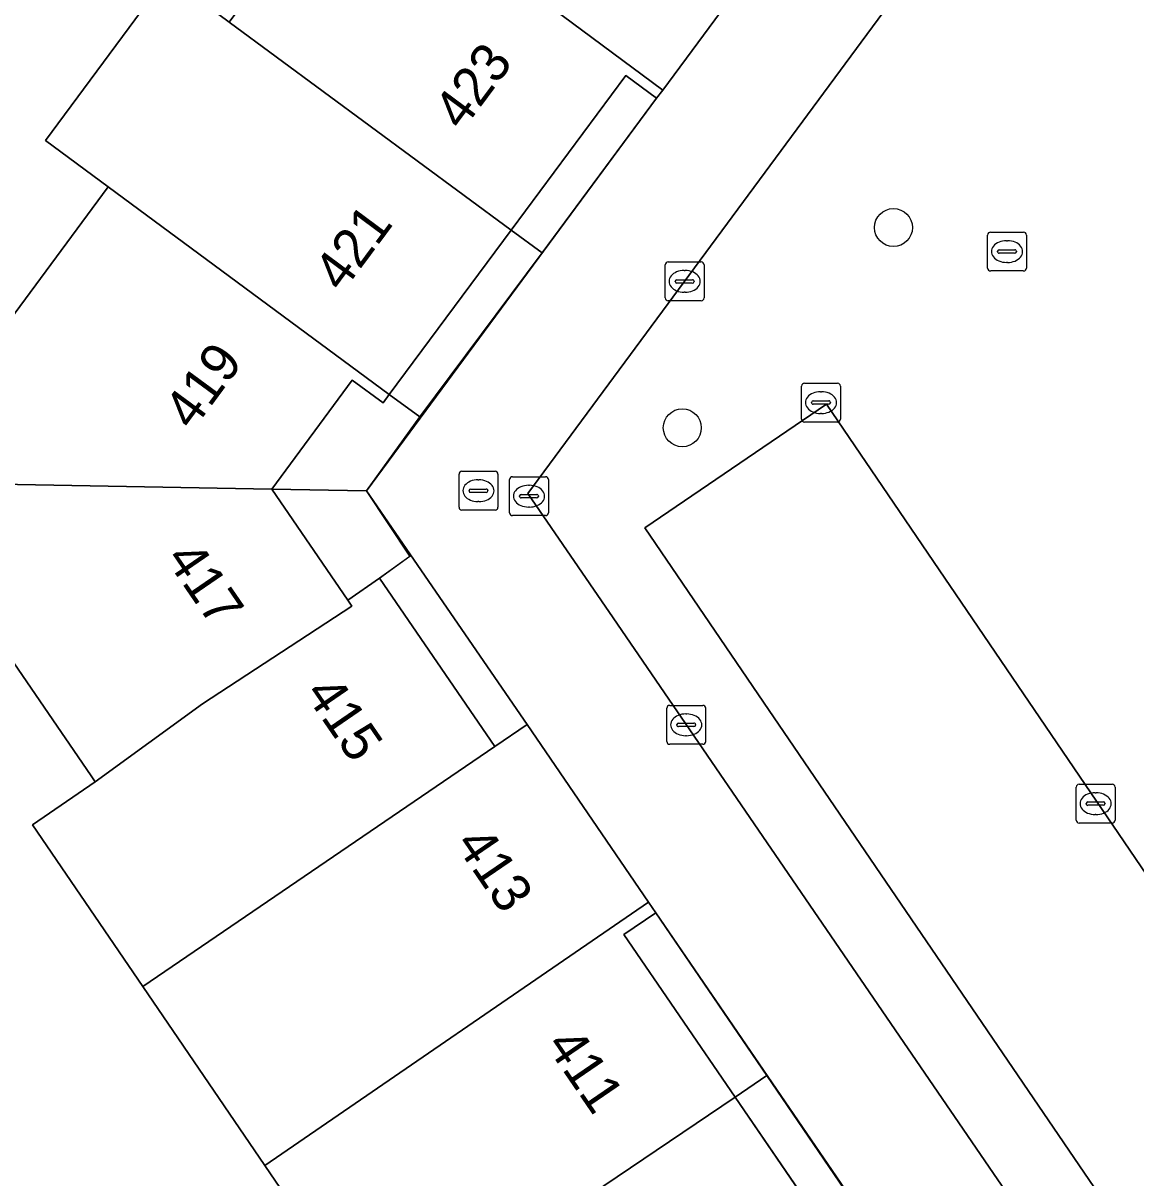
# Model space of a CAD drawing. Extents: x 155275 to 156265, y 382654 to 383635.
# Drawn here: x 155737.96 to 155766.59, y 383212.94 to 383242.66 of the extents above; entities that cross this region are included whole.
import ezdxf

# ---------------------------------------------------------------- set-up
doc = ezdxf.new("R2010")
doc.units = 0
for name, color, linetype in [('IMGEO_Boom', 7, 'Continuous'), ('IMGEO_Erf', 7, 'Continuous'), ('IMGEO_Kolk', 7, 'Continuous'), ('IMGEO_Pand', 7, 'Continuous'), ('IMGEO_Pand_nummerreeks', 7, 'Continuous'), ('IMGEO_Pand_overbouw', 7, 'Continuous'), ('IMGEO_Parkeervlak_open', 7, 'Continuous'), ('IMGEO_Rijbaan_lokaal_open', 7, 'Continuous'), ('IMGEO_Rioolput', 7, 'Continuous'), ('IMGEO_Voetpad_open', 7, 'Continuous')]:
    doc.layers.add(name, color=color, linetype=linetype)

msp = doc.modelspace()

# ---------------------------------------------------------------- linework, layer by layer
at = {"layer": 'IMGEO_Boom'}
for centre in [(155760.353, 383237.403), (155754.919, 383232.248)]:
    msp.add_circle(centre, 0.489, dxfattribs=at)
at = {"layer": 'IMGEO_Erf'}
msp.add_lwpolyline([(155747.171, 383208.87), (155744.172, 383213.265), (155741.035, 383217.865), (155738.194, 383222.029), (155739.81, 383223.136), (155739.704, 383223.29), (155734.527, 383230.848), (155740.14, 383238.453), (155738.531, 383239.641), (155741.663, 383243.881), (155743.261, 383242.688), (155746.382, 383246.906), (155744.774, 383248.095), (155747.906, 383252.331), (155751.024, 383256.549), (155754.18, 383260.821), (155757.355, 383265.119), (155758.934, 383263.906), (155759.123, 383264.152), (155759.924, 383263.537), (155762.867, 383267.527), (155766.131, 383271.951)], dxfattribs=at)
for points in [[(155746.794, 383230.63), (155754.259, 383240.73), (155753.47, 383241.315), (155750.514, 383237.331), (155747.379, 383233.106), (155747.22, 383232.892), (155746.421, 383233.476), (155744.353, 383230.665), (155746.309, 383227.814), (155747.124, 383228.378), (155750.098, 383224.048), (155750.925, 383224.614)], [(155754.235, 383219.762), (155753.417, 383219.204), (155756.277, 383215.025), (155759.242, 383210.692), (155761.95, 383206.735), (155762.773, 383207.293)]]:
    msp.add_lwpolyline(points, close=True, dxfattribs=at)
at = {"layer": 'IMGEO_Kolk'}
for p, q in [((155762.775, 383236.358), (155762.775, 383237.21)), ((155762.85, 383237.284), (155763.702, 383237.284)), ((155763.776, 383237.21), (155763.776, 383236.358)), ((155763.263, 383237.064), (155763.288, 383237.064)), ((155763.034, 383236.778), (155763.034, 383236.79)), ((155763.472, 383236.741), (155763.074, 383236.741)), ((155763.077, 383236.827), (155763.475, 383236.827)), ((155763.518, 383236.79), (155763.518, 383236.778)), ((155754.479, 383235.591), (155754.479, 383236.443)), ((155754.554, 383236.517), (155755.406, 383236.517)), ((155754.967, 383236.297), (155754.992, 383236.297)), ((155755.48, 383236.443), (155755.48, 383235.591)), ((155763.702, 383236.284), (155762.85, 383236.284)), ((155763.286, 383236.504), (155763.261, 383236.504)), ((155754.738, 383236.011), (155754.738, 383236.023)), ((155755.176, 383235.974), (155754.778, 383235.974)), ((155754.781, 383236.06), (155755.179, 383236.06)), ((155755.222, 383236.023), (155755.222, 383236.011)), ((155754.99, 383235.737), (155754.965, 383235.737)), ((155755.406, 383235.517), (155754.554, 383235.517)), ((155757.988, 383232.471), (155757.988, 383233.323)), ((155758.063, 383233.397), (155758.915, 383233.397)), ((155758.989, 383233.323), (155758.989, 383232.471)), ((155758.476, 383233.177), (155758.501, 383233.177)), ((155758.247, 383232.891), (155758.247, 383232.903)), ((155758.685, 383232.854), (155758.287, 383232.854)), ((155758.29, 383232.94), (155758.688, 383232.94)), ((155758.731, 383232.903), (155758.731, 383232.891)), ((155758.915, 383232.397), (155758.063, 383232.397)), ((155758.499, 383232.617), (155758.474, 383232.617)), ((155754.519, 383224.178), (155754.519, 383225.03)), ((155754.594, 383225.104), (155755.446, 383225.104)), ((155755.52, 383225.03), (155755.52, 383224.178)), ((155755.007, 383224.884), (155755.032, 383224.884)), ((155754.778, 383224.598), (155754.778, 383224.61)), ((155755.216, 383224.561), (155754.818, 383224.561)), ((155754.821, 383224.647), (155755.219, 383224.647)), ((155755.262, 383224.61), (155755.262, 383224.598)), ((155755.446, 383224.104), (155754.594, 383224.104)), ((155755.03, 383224.324), (155755.005, 383224.324)), ((155765.054, 383222.149), (155765.054, 383223.001)), ((155765.129, 383223.075), (155765.981, 383223.075)), ((155766.055, 383223.001), (155766.055, 383222.149)), ((155765.356, 383222.618), (155765.754, 383222.618)), ((155765.542, 383222.855), (155765.567, 383222.855)), ((155765.313, 383222.569), (155765.313, 383222.581)), ((155765.751, 383222.532), (155765.353, 383222.532)), ((155765.565, 383222.295), (155765.54, 383222.295)), ((155765.797, 383222.581), (155765.797, 383222.569)), ((155765.981, 383222.075), (155765.129, 383222.075))]:
    msp.add_line(p, q, dxfattribs=at)
for points in [[(155762.775, 383236.358), (155762.775, 383237.21)], [(155762.85, 383237.284), (155763.702, 383237.284)], [(155763.776, 383237.21), (155763.776, 383236.358)], [(155754.479, 383235.591), (155754.479, 383236.443)], [(155754.554, 383236.517), (155755.406, 383236.517)], [(155755.48, 383236.443), (155755.48, 383235.591)], [(155763.702, 383236.284), (155762.85, 383236.284)], [(155755.406, 383235.517), (155754.554, 383235.517)], [(155757.988, 383232.471), (155757.988, 383233.323)], [(155758.063, 383233.397), (155758.915, 383233.397)], [(155758.989, 383233.323), (155758.989, 383232.471)], [(155758.915, 383232.397), (155758.063, 383232.397)], [(155754.519, 383224.178), (155754.519, 383225.03)], [(155754.594, 383225.104), (155755.446, 383225.104)], [(155755.52, 383225.03), (155755.52, 383224.178)], [(155755.446, 383224.104), (155754.594, 383224.104)], [(155765.054, 383222.149), (155765.054, 383223.001)], [(155765.129, 383223.075), (155765.981, 383223.075)], [(155766.055, 383223.001), (155766.055, 383222.149)], [(155765.981, 383222.075), (155765.129, 383222.075)]]:
    msp.add_lwpolyline(points, dxfattribs=at)
for centre, radius, start, end in [((155762.852, 383237.208), 0.0765, 91.552, 178.448), ((155762.852, 383237.208), 0.0765, 91.552, 178.448), ((155763.7, 383237.208), 0.0765, 1.552, 88.448), ((155763.7, 383237.208), 0.0765, 1.552, 88.448), ((155763.074, 383236.787), 0.0403, 85.8775, 175.7526), ((155763.071, 383236.777), 0.0366, 178.938, 274.7102), ((155763.475, 383236.784), 0.043, 264.8664, 352.4533), ((155763.479, 383236.789), 0.0386, 1.7309, 96.639), ((155754.556, 383236.441), 0.0765, 91.552, 178.448), ((155754.556, 383236.441), 0.0765, 91.552, 178.448), ((155755.404, 383236.441), 0.0765, 1.552, 88.448), ((155755.404, 383236.441), 0.0765, 1.552, 88.448), ((155762.852, 383236.36), 0.0765, 181.552, 268.448), ((155762.852, 383236.36), 0.0765, 181.552, 268.448), ((155763.7, 383236.36), 0.0765, 271.552, 358.448), ((155763.7, 383236.36), 0.0765, 271.552, 358.448), ((155754.778, 383236.02), 0.0403, 85.8775, 175.7526), ((155754.775, 383236.01), 0.0366, 178.938, 274.7102), ((155755.179, 383236.017), 0.043, 264.8664, 352.4533), ((155755.183, 383236.022), 0.0386, 1.7309, 96.639), ((155754.556, 383235.593), 0.0765, 181.552, 268.448), ((155754.556, 383235.593), 0.0765, 181.552, 268.448), ((155755.404, 383235.593), 0.0765, 271.552, 358.448), ((155755.404, 383235.593), 0.0765, 271.552, 358.448), ((155758.065, 383233.321), 0.0765, 91.552, 178.448), ((155758.065, 383233.321), 0.0765, 91.552, 178.448), ((155758.913, 383233.321), 0.0765, 1.552, 88.448), ((155758.913, 383233.321), 0.0765, 1.552, 88.448), ((155758.287, 383232.9), 0.0403, 85.8775, 175.7526), ((155758.284, 383232.89), 0.0366, 178.938, 274.7102), ((155758.688, 383232.897), 0.043, 264.8664, 352.4533), ((155758.692, 383232.902), 0.0386, 1.7309, 96.639), ((155758.065, 383232.473), 0.0765, 181.552, 268.448), ((155758.065, 383232.473), 0.0765, 181.552, 268.448), ((155758.913, 383232.473), 0.0765, 271.552, 358.448), ((155758.913, 383232.473), 0.0765, 271.552, 358.448), ((155754.596, 383225.028), 0.0765, 91.552, 178.448), ((155754.596, 383225.028), 0.0765, 91.552, 178.448), ((155755.444, 383225.028), 0.0765, 1.552, 88.448), ((155755.444, 383225.028), 0.0765, 1.552, 88.448), ((155754.818, 383224.607), 0.0403, 85.8775, 175.7526), ((155754.815, 383224.597), 0.0366, 178.938, 274.7102), ((155755.219, 383224.604), 0.043, 264.8664, 352.4533), ((155755.223, 383224.609), 0.0386, 1.7309, 96.639), ((155754.596, 383224.18), 0.0765, 181.552, 268.448), ((155754.596, 383224.18), 0.0765, 181.552, 268.448), ((155755.444, 383224.18), 0.0765, 271.552, 358.448), ((155755.444, 383224.18), 0.0765, 271.552, 358.448), ((155765.131, 383222.999), 0.0765, 91.552, 178.448), ((155765.131, 383222.999), 0.0765, 91.552, 178.448), ((155765.979, 383222.999), 0.0765, 1.552, 88.448), ((155765.979, 383222.999), 0.0765, 1.552, 88.448), ((155765.353, 383222.578), 0.0403, 85.8775, 175.7526), ((155765.758, 383222.58), 0.0386, 1.7309, 96.639), ((155765.35, 383222.568), 0.0366, 178.938, 274.7102), ((155765.754, 383222.575), 0.043, 264.8664, 352.4533), ((155765.131, 383222.151), 0.0765, 181.552, 268.448), ((155765.131, 383222.151), 0.0765, 181.552, 268.448), ((155765.979, 383222.151), 0.0765, 271.552, 358.448), ((155765.979, 383222.151), 0.0765, 271.552, 358.448)]:
    msp.add_arc(centre, radius, start, end, dxfattribs=at)
for centre, major_axis, ratio, start_param, end_param in [((155763.262, 383236.784), (-0.387, 0.002), 0.722429, 4.712389, 7.853982), ((155763.287, 383236.784), (-0.39, 0.002), 0.717154, 1.570796, 4.712389), ((155754.966, 383236.017), (-0.387, 0.002), 0.722429, 4.712389, 7.853982), ((155754.991, 383236.017), (-0.39, 0.002), 0.717154, 1.570796, 4.712389), ((155758.475, 383232.897), (-0.387, 0.002), 0.722429, 4.712389, 7.853982), ((155758.5, 383232.897), (-0.39, 0.002), 0.717154, 1.570796, 4.712389), ((155755.006, 383224.604), (-0.387, 0.002), 0.722429, 4.712389, 7.853982), ((155755.031, 383224.604), (-0.39, 0.002), 0.717154, 1.570796, 4.712389), ((155765.541, 383222.575), (-0.387, 0.002), 0.722429, 4.712389, 7.853982), ((155765.566, 383222.575), (-0.39, 0.002), 0.717154, 1.570796, 4.712389)]:
    msp.add_ellipse(centre, major_axis=major_axis, ratio=ratio, start_param=start_param, end_param=end_param, dxfattribs=at)
at = {"layer": 'IMGEO_Pand'}
for points in [[(155754.416, 383240.942), (155757.559, 383245.193), (155747.906, 383252.331), (155744.774, 383248.095), (155746.382, 383246.906)], [(155750.514, 383237.331), (155753.47, 383241.315), (155754.259, 383240.73), (155754.416, 383240.942), (155746.382, 383246.906), (155743.261, 383242.688)], [(155750.514, 383237.331), (155743.261, 383242.688), (155741.663, 383243.881), (155738.531, 383239.641), (155740.14, 383238.453), (155747.379, 383233.106)], [(155744.353, 383230.665), (155746.421, 383233.476), (155747.22, 383232.892), (155747.379, 383233.106), (155740.14, 383238.453), (155734.527, 383230.848)], [(155744.353, 383230.665), (155734.527, 383230.848), (155739.704, 383223.29), (155739.81, 383223.136), (155742.576, 383225.143), (155746.415, 383227.66), (155746.309, 383227.814)], [(155750.098, 383224.048), (155747.124, 383228.378), (155746.309, 383227.814), (155746.415, 383227.66), (155742.576, 383225.143), (155739.81, 383223.136), (155738.194, 383222.029), (155741.035, 383217.865)], [(155750.098, 383224.048), (155741.035, 383217.865), (155744.172, 383213.265), (155754.046, 383220.039), (155750.925, 383224.614)], [(155754.046, 383220.039), (155744.172, 383213.265), (155747.171, 383208.87), (155756.277, 383215.025), (155753.417, 383219.204), (155754.235, 383219.762)], [(155750.129, 383204.533), (155759.242, 383210.692), (155756.277, 383215.025), (155747.171, 383208.87)]]:
    msp.add_lwpolyline(points, close=True, dxfattribs=at)
at = {"layer": 'IMGEO_Pand_overbouw'}
for points in [[(155750.514, 383237.331), (155751.317, 383236.754), (155754.259, 383240.73), (155753.47, 383241.315)], [(155747.379, 383233.106), (155748.168, 383232.533), (155751.317, 383236.754), (155750.514, 383237.331)], [(155747.379, 383233.106), (155747.22, 383232.892), (155746.421, 383233.476), (155744.353, 383230.665), (155746.794, 383230.63), (155748.168, 383232.533)], [(155744.353, 383230.665), (155746.309, 383227.814), (155747.124, 383228.378), (155747.911, 383228.944), (155746.794, 383230.63)], [(155750.098, 383224.048), (155750.925, 383224.614), (155747.938, 383228.963), (155747.124, 383228.378)], [(155754.235, 383219.762), (155753.417, 383219.204), (155756.277, 383215.025), (155757.092, 383215.575)], [(155756.277, 383215.024), (155759.219, 383210.725), (155760.026, 383211.275), (155757.092, 383215.575)]]:
    msp.add_lwpolyline(points, close=True, dxfattribs=at)
at = {"layer": 'IMGEO_Parkeervlak_open'}
msp.add_lwpolyline([(155767.049, 383210.454), (155771.732, 383213.648), (155771.212, 383214.353), (155758.629, 383232.86), (155753.953, 383229.671), (155757.012, 383225.183), (155765.654, 383212.502)], dxfattribs=at)
at = {"layer": 'IMGEO_Rijbaan_lokaal_open'}
for points in [[(155789.533, 383282.828), (155777.762, 383266.885), (155770.477, 383257.018), (155750.942, 383230.559), (155753.136, 383227.355), (155767.095, 383206.967), (155771.224, 383200.936), (155773.915, 383197.049), (155790.895, 383199.943), (155792.328, 383200.159), (155792.43, 383196.787), (155793.032, 383196.885), (155797.086, 383197.846), (155798.734, 383198.236), (155786.907, 383215.526), (155772.43, 383236.689), (155783.237, 383244.091), (155793.514, 383251.129), (155807.738, 383260.872), (155811.353, 383255.588), (155821.26, 383241.107), (155827.482, 383232.012), (155843.488, 383208.615)], [(155765.654, 383212.502), (155757.012, 383225.183), (155753.953, 383229.671), (155758.629, 383232.86), (155771.212, 383214.353), (155771.732, 383213.648), (155767.049, 383210.454)]]:
    msp.add_lwpolyline(points, dxfattribs=at)
at = {"layer": 'IMGEO_Rioolput'}
for p, q in [((155749.173, 383230.203), (155749.173, 383231.055)), ((155749.248, 383231.129), (155750.1, 383231.129)), ((155749.661, 383230.909), (155749.686, 383230.909)), ((155750.174, 383231.055), (155750.174, 383230.203)), ((155750.473, 383230.062), (155750.473, 383230.914)), ((155750.548, 383230.988), (155751.4, 383230.988)), ((155751.474, 383230.914), (155751.474, 383230.062)), ((155749.432, 383230.623), (155749.432, 383230.635)), ((155749.475, 383230.672), (155749.873, 383230.672)), ((155749.916, 383230.635), (155749.916, 383230.623)), ((155750.961, 383230.768), (155750.986, 383230.768)), ((155749.87, 383230.586), (155749.472, 383230.586)), ((155749.684, 383230.349), (155749.659, 383230.349)), ((155750.732, 383230.482), (155750.732, 383230.494)), ((155751.17, 383230.445), (155750.772, 383230.445)), ((155750.775, 383230.531), (155751.173, 383230.531)), ((155751.216, 383230.494), (155751.216, 383230.482)), ((155750.1, 383230.129), (155749.248, 383230.129)), ((155750.984, 383230.208), (155750.959, 383230.208)), ((155751.4, 383229.988), (155750.548, 383229.988))]:
    msp.add_line(p, q, dxfattribs=at)
for points in [[(155749.173, 383230.203), (155749.173, 383231.055)], [(155749.248, 383231.129), (155750.1, 383231.129)], [(155750.174, 383231.055), (155750.174, 383230.203)], [(155750.473, 383230.062), (155750.473, 383230.914)], [(155750.548, 383230.988), (155751.4, 383230.988)], [(155751.474, 383230.914), (155751.474, 383230.062)], [(155750.1, 383230.129), (155749.248, 383230.129)], [(155751.4, 383229.988), (155750.548, 383229.988)]]:
    msp.add_lwpolyline(points, dxfattribs=at)
for centre, radius, start, end in [((155749.25, 383231.053), 0.0765, 91.552, 178.448), ((155749.25, 383231.053), 0.0765, 91.552, 178.448), ((155750.098, 383231.053), 0.0765, 1.552, 88.448), ((155750.098, 383231.053), 0.0765, 1.552, 88.448), ((155750.55, 383230.912), 0.0765, 91.552, 178.448), ((155750.55, 383230.912), 0.0765, 91.552, 178.448), ((155751.398, 383230.912), 0.0765, 1.552, 88.448), ((155751.398, 383230.912), 0.0765, 1.552, 88.448), ((155749.472, 383230.632), 0.0403, 85.8775, 175.7526), ((155749.469, 383230.622), 0.0366, 178.938, 274.7102), ((155749.873, 383230.629), 0.043, 264.8664, 352.4533), ((155749.877, 383230.634), 0.0386, 1.7309, 96.639), ((155750.772, 383230.491), 0.0403, 85.8775, 175.7526), ((155750.769, 383230.481), 0.0366, 178.938, 274.7102), ((155751.173, 383230.488), 0.043, 264.8664, 352.4533), ((155751.177, 383230.493), 0.0386, 1.7309, 96.639), ((155749.25, 383230.205), 0.0765, 181.552, 268.448), ((155749.25, 383230.205), 0.0765, 181.552, 268.448), ((155750.098, 383230.205), 0.0765, 271.552, 358.448), ((155750.098, 383230.205), 0.0765, 271.552, 358.448), ((155750.55, 383230.064), 0.0765, 181.552, 268.448), ((155750.55, 383230.064), 0.0765, 181.552, 268.448), ((155751.398, 383230.064), 0.0765, 271.552, 358.448), ((155751.398, 383230.064), 0.0765, 271.552, 358.448)]:
    msp.add_arc(centre, radius, start, end, dxfattribs=at)
for centre, major_axis, ratio, start_param, end_param in [((155749.66, 383230.629), (-0.387, 0.002), 0.722429, 4.712389, 7.853982), ((155749.685, 383230.629), (-0.39, 0.002), 0.717154, 1.570796, 4.712389), ((155750.96, 383230.488), (-0.387, 0.002), 0.722429, 4.712389, 7.853982), ((155750.985, 383230.488), (-0.39, 0.002), 0.717154, 1.570796, 4.712389)]:
    msp.add_ellipse(centre, major_axis=major_axis, ratio=ratio, start_param=start_param, end_param=end_param, dxfattribs=at)
at = {"layer": 'IMGEO_Voetpad_open'}
for points in [[(155790.895, 383199.943), (155773.915, 383197.049), (155771.224, 383200.936), (155767.095, 383206.967), (155753.136, 383227.355), (155750.942, 383230.559), (155770.477, 383257.018), (155777.762, 383266.885), (155789.533, 383282.828)], [(155778.526, 383273.579), (155772.869, 383265.909), (155771.65, 383264.258), (155770.105, 383262.17), (155766.981, 383257.951), (155766.806, 383257.714), (155760.86, 383249.656), (155760.679, 383249.411), (155757.559, 383245.193), (155754.416, 383240.942), (155754.259, 383240.73), (155746.794, 383230.63), (155750.925, 383224.614), (155754.046, 383220.039), (155754.235, 383219.762), (155762.773, 383207.293), (155763.031, 383206.917), (155765.996, 383202.584), (155768.927, 383198.302), (155771.936, 383193.905), (155790.308, 383196.944)]]:
    msp.add_lwpolyline(points, dxfattribs=at)

# ---------------------------------------------------------------- texts
at = {"layer": 'IMGEO_Pand_nummerreeks'}
for s, rotation, p in [('423', 53.4269, (155749.255, 383239.863)), ('421', 53.4269, (155746.169, 383235.704)), ('419', 53.6609, (155742.316, 383232.149)), ('417', 304.4527, (155741.6, 383228.88)), ('415', 304.4874, (155745.18, 383225.414)), ('413', 304.3019, (155749.052, 383221.539)), ('411', 304.3848, (155751.388, 383216.362))]:
    msp.add_text(s, height=1, rotation=rotation, dxfattribs=at).set_placement(p)

doc.saveas('drawing.dxf')
